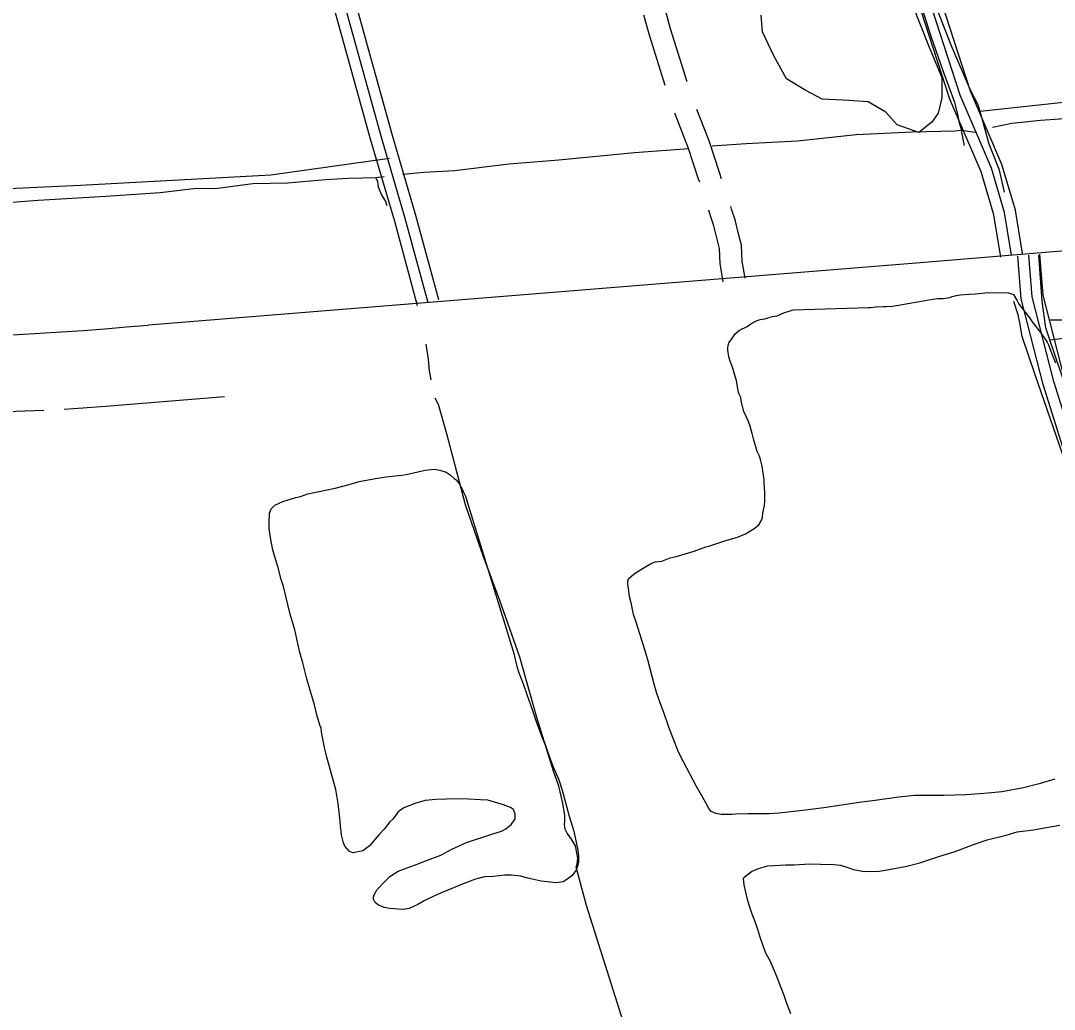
# Model space of a CAD drawing. Extents: x 3424494 to 3462436, y 522220 to 547718.
# Drawn here: x 3446695 to 3448102, y 529840 to 531186 of the extents above; entities that cross this region are included whole.
import ezdxf

# ---------------------------------------------------------------- set-up
doc = ezdxf.new("R2010")
doc.units = 0
for name, color, linetype in [('V-DTCH-CNTR', 7, 'Continuous'), ('V-ROAD-CNTR', 7, 'Continuous'), ('V-SITE-VEGE', 7, 'Continuous'), ('V-TOPO-SHOR', 7, 'Continuous')]:
    doc.layers.add(name, color=color, linetype=linetype)

msp = doc.modelspace()

# ---------------------------------------------------------------- linework, layer by layer
at = {"layer": 'V-DTCH-CNTR'}
for points in [[(3448034.1, 530952.1), (3448027.5, 530982), (3448013.3, 531017.4), (3448001.1, 531061.9), (3447998.4, 531070.9), (3447988.2, 531091.1), (3447961.7, 531152.3), (3447915, 531272.7)], [(3449959.5, 531233.4), (3449747.8, 531209), (3449488.4, 531192), (3449421.8, 531184.4), (3449304.5, 531169.5), (3449165.1, 531160.4), (3448992.4, 531148.2), (3448841.2, 531135.1), (3448658.7, 531118.1), (3448497.1, 531106.4), (3448310.4, 531088.1), (3448131.5, 531075.9), (3448001.1, 531061.9)], [(3447197, 530998.1), (3447035.5, 530975.3), (3446776.3, 530961.3), (3446520.6, 530949.6)], [(3448261, 530256.9), (3448245.5, 530302.9), (3448204.5, 530424.7), (3448129, 530653.5), (3448096.2, 530751.2), (3448090.8, 530767.3), (3448085.7, 530803.8), (3448081, 530866.5)], [(3448096.2, 530751.2), (3448229.8, 530767), (3448285.6, 530773.7), (3448373.1, 530781.6), (3448520.5, 530794.9), (3448544.9, 530797.1), (3448683.5, 530807.8), (3448830.1, 530819.1), (3448842.8, 530819.9), (3448992.2, 530829.6), (3449103.5, 530836.9), (3449207.4, 530847.1), (3449369.8, 530863.2), (3449403.7, 530866.6), (3449544.3, 530877.4)]]:
    msp.add_lwpolyline(points, dxfattribs=at)
at = {"layer": 'V-ROAD-CNTR'}
for points in [[(3448043.9, 530866.2), (3448034.4, 530924.4), (3448016.6, 530984.8), (3447973.8, 531084.2), (3447664.7, 532038), (3447377.1, 532938.1), (3447015.3, 534099.9), (3446781, 534847.3)], [(3448058.7, 530868.6), (3448049.1, 530927.8), (3448030.8, 530989.9), (3447987.8, 531089.5), (3447679, 532042.6), (3447391.4, 532942.6), (3447029.6, 534104.4), (3446799.9, 534837)], [(3448029.1, 530863.8), (3448019.7, 530921.1), (3448002.5, 530979.7), (3447959.7, 531078.9), (3447650.4, 532033.4), (3447362.8, 532933.6), (3447001, 534095.4), (3446773.2, 534821.9)], [(3446203.7, 534600.3), (3446236.1, 534500.9), (3446256.1, 534419.8), (3446500.4, 533542.6), (3446717.8, 532727), (3446992.6, 531723.1), (3447185.2, 531029), (3447218, 530916.7), (3447249.3, 530802)], [(3446857.3, 532160.5), (3446978.2, 531719.1), (3447170.7, 531024.9), (3447203.6, 530912.6), (3447214.5, 530872.4)], [(3447060.3, 531535.5), (3447199.6, 531033.1), (3447232.4, 530920.7), (3447263.8, 530805.9)], [(3447572.5, 531097.5), (3447550.9, 531165.9), (3447543.2, 531193.1)], [(3447602.4, 531102.4), (3447579.7, 531174.5), (3447573, 531198)], [(3447649.2, 530970.5), (3447646.4, 530979.1), (3447632.1, 531022), (3447615.5, 531064.6)], [(3447619.3, 530965.7), (3447617.9, 530969.7), (3447603.9, 531011.8), (3447585.3, 531059.7)], [(3450215.9, 531043.6), (3448441.4, 530899.1), (3447914.2, 530855.5)], [(3447651.4, 530830.1), (3447647.4, 530855.2), (3447646.2, 530875.3), (3447643.9, 530884.5), (3447638.7, 530906.3), (3447634.2, 530919.9), (3447631.7, 530927.7)], [(3447681.1, 530834.9), (3447677.3, 530858.4), (3447676, 530880), (3447673, 530891.7), (3447667.5, 530914.4), (3447662.7, 530929.2), (3447661.6, 530932.5)], [(3447214.5, 530872.4), (3447234.8, 530798)], [(3448322.6, 529946.5), (3448248.7, 530222.3), (3448166.9, 530435.7), (3448086.9, 530690.1), (3448057.2, 530807.1), (3448052.5, 530865.2)], [(3448337.1, 529950.4), (3448263, 530227), (3448181.1, 530440.7), (3448101.4, 530694.2), (3448072.1, 530809.6), (3448067.5, 530866.4)], [(3448351.6, 529954.3), (3448277.3, 530231.6), (3448195.3, 530445.6), (3448115.8, 530698.3), (3448086.9, 530812.1), (3448082.4, 530867.6)], [(3447914.2, 530855.5), (3446868.6, 530771.3)]]:
    msp.add_lwpolyline(points, dxfattribs=at)
msp.add_arc((3446381.7, 536143.9), 5394.6, 265.1212, 275.1781, dxfattribs=at)
at = {"layer": 'V-SITE-VEGE'}
for points in [[(3447909.2, 531207), (3447931.8, 531149.8), (3447949.1, 531108.1), (3447949.1, 531080.4), (3447943.9, 531059.6), (3447935.2, 531047.5), (3447917.9, 531033.6), (3447888.4, 531044), (3447872.8, 531061.3), (3447848.6, 531075.2), (3447822.6, 531076.9), (3447786.2, 531078.7), (3447763.7, 531090.8), (3447737.7, 531106.4), (3447720.3, 531137.6), (3447704.7, 531170.6), (3447703, 531193.1)], [(3447849.3, 530795.2), (3447852.2, 530795.1), (3447859.1, 530796.2), (3447868.9, 530796.4), (3447873.3, 530796.4), (3447881.7, 530797), (3447890.1, 530798.4), (3447931.3, 530805.7), (3447942.9, 530807.4), (3447951.3, 530807.6), (3447960, 530808.7), (3447963, 530810.1), (3447968.4, 530811.5), (3447973.9, 530812.5), (3447986.3, 530813.5), (3447994.7, 530813.8), (3448012.5, 530815.4), (3448039.8, 530815.2), (3448046.7, 530812.9), (3448051, 530805.2), (3448053.5, 530800.5), (3448055.6, 530797.5), (3448067.5, 530782.5), (3448071.8, 530775.6), (3448080.1, 530765.3), (3448085.5, 530758), (3448092.3, 530748.1), (3448094.1, 530744.1), (3448097.2, 530735.7), (3448103.6, 530719.6)], [(3447788.5, 530113.8), (3447763.4, 530110.8), (3447727.3, 530106.8), (3447713.5, 530105.8), (3447695.3, 530105.6), (3447684.7, 530105.7), (3447668, 530105.5), (3447662.9, 530104.8), (3447648.7, 530105), (3447641.4, 530106.1), (3447634.9, 530109.1), (3447631.7, 530112.8), (3447627.7, 530120.8), (3447623.4, 530127.8), (3447614.9, 530142.8), (3447597.3, 530176.4), (3447590.6, 530189.9), (3447582.7, 530209.7), (3447577.1, 530223.6), (3447570.3, 530243.6), (3447565.7, 530256.8), (3447561.1, 530269.6), (3447557.2, 530282.3), (3447548.8, 530315.5), (3447542.8, 530334.9), (3447532.6, 530366.6), (3447529.4, 530377.2), (3447525.9, 530392.9), (3447523.8, 530401.6), (3447522.5, 530412.9), (3447521.4, 530418), (3447521.5, 530422.8), (3447522.6, 530426.4), (3447529.9, 530432.5), (3447537.6, 530437.5), (3447551.5, 530445.8), (3447558.8, 530449), (3447567.6, 530450), (3447572.3, 530451.4), (3447579.3, 530454.2), (3447587.3, 530456), (3447611.7, 530463.4), (3447627.8, 530469.1), (3447632.9, 530470.5), (3447653.4, 530477.5), (3447662.5, 530480), (3447670.9, 530482.5), (3447681.5, 530487.1), (3447687.7, 530490.7), (3447693.6, 530494.3), (3447699.8, 530499.3), (3447702.8, 530504.7), (3447704.6, 530509.1), (3447705.4, 530515.3), (3447707.7, 530525.4), (3447708.1, 530532), (3447708.2, 530543.2), (3447706.9, 530556.4), (3447706.9, 530560.4), (3447704.2, 530579.3), (3447702.1, 530588.1), (3447700.7, 530592.8), (3447697.5, 530599), (3447692.5, 530616.2), (3447690.8, 530623.8), (3447687.6, 530634.8), (3447685.1, 530641), (3447679.4, 530653.4), (3447675.6, 530667.7), (3447675.3, 530672.4), (3447674.2, 530674.6), (3447673.1, 530677.1), (3447672.1, 530680.1), (3447671, 530687.3), (3447669.3, 530695.7), (3447668.2, 530699.7), (3447665.8, 530707.4), (3447664.4, 530712.5), (3447661.9, 530719.8), (3447660.8, 530722), (3447659.1, 530728.2), (3447657.7, 530737), (3447657.7, 530740.6), (3447659.2, 530747.1), (3447662.2, 530751.1), (3447667.7, 530759.4), (3447673.6, 530764.1), (3447683.8, 530769.5), (3447689, 530773.1), (3447694.8, 530776.3), (3447697.4, 530777.3), (3447701.7, 530778.8), (3447705, 530779.1), (3447707.9, 530779.8), (3447712.3, 530781.2), (3447718.5, 530783), (3447724.7, 530784), (3447735, 530788.3), (3447741.2, 530790), (3447746.6, 530792.1), (3447849.3, 530795.2)], [(3447097.8, 530240.7), (3447094.7, 530254.2), (3447088.7, 530275.4), (3447084.5, 530289.6), (3447078.9, 530311.5), (3447075, 530325.3), (3447068, 530356.3), (3447061.7, 530377.5), (3447052.6, 530415.1), (3447049, 530426.4), (3447045.2, 530441.3), (3447042, 530451.2), (3447038.1, 530465.4), (3447035.7, 530476.7), (3447032.9, 530493.9), (3447033, 530503.7), (3447033.5, 530515), (3447035.8, 530521.1), (3447040.9, 530526.2), (3447051.5, 530531.2), (3447069.4, 530536.5), (3447075.6, 530537.9), (3447085.8, 530541.4), (3447109.9, 530546.6), (3447123, 530549), (3447142, 530554), (3447155.8, 530558.2), (3447177.7, 530562.3), (3447191.9, 530564.4), (3447213.8, 530566.7), (3447219.6, 530567.8), (3447235.7, 530571.6), (3447245.5, 530573.7), (3447257.9, 530575), (3447265.5, 530573.9), (3447274.2, 530570.9), (3447279.6, 530567.2), (3447285.1, 530562.4), (3447287.6, 530560.6), (3447291.2, 530555.8), (3447293.3, 530553.2), (3447297.3, 530544.5), (3447300.5, 530538.2), (3447302.9, 530530.6)], [(3447302.9, 530530.6), (3447366.8, 530322.9), (3447367.5, 530318.2), (3447370, 530308), (3447372.8, 530299.2), (3447378.8, 530282.8), (3447383.8, 530268.2), (3447391.6, 530246.6), (3447396.5, 530231.6), (3447404.3, 530210.5), (3447410, 530197.3), (3447415, 530183.1), (3447419.9, 530169.9), (3447427.4, 530152), (3447432, 530138.1), (3447441.8, 530102.4), (3447447.8, 530082), (3447453.4, 530056.1), (3447454.4, 530048.8), (3447454.4, 530040.4), (3447453.6, 530036), (3447451, 530029.2), (3447445.4, 530021.2), (3447438.5, 530016.2), (3447433.3, 530013.3), (3447423.5, 530011.6), (3447415.9, 530012.8), (3447403.5, 530014.3), (3447395.5, 530015.9), (3447383.5, 530018.5), (3447375.9, 530020.8), (3447363.2, 530022.4), (3447354.1, 530022.4), (3447338.4, 530020.4), (3447326.1, 530019.8), (3447314, 530016.6), (3447297.2, 530010.6), (3447268.7, 529998.5), (3447258.1, 529993.9), (3447244.2, 529987.5), (3447235.5, 529982.5), (3447223.8, 529976.8), (3447215.7, 529975.4), (3447196.8, 529976.7), (3447190.3, 529978.2), (3447182, 529981.5), (3447177.3, 529985.2), (3447174.8, 529990.7), (3447175.9, 529995.4), (3447180, 530002.7), (3447190.6, 530013.8), (3447197.2, 530020.3), (3447208.6, 530027.8), (3447217.4, 530031), (3447234.5, 530037.1), (3447247.3, 530042), (3447267, 530049.5), (3447281.7, 530057.7), (3447301.8, 530066.6), (3447336.4, 530078.3), (3447349.6, 530082.2), (3447355.4, 530085.4), (3447363.1, 530091.5), (3447367.9, 530099.1), (3447368, 530105.3), (3447365.9, 530111.5), (3447361.9, 530114.4), (3447352.1, 530118.2), (3447344.5, 530120.4), (3447330.7, 530124.2), (3447320.9, 530124.7), (3447305.2, 530125.9), (3447294, 530126.4), (3447274.7, 530125.8), (3447260.1, 530125.2), (3447245.5, 530123.9), (3447232.8, 530120.4), (3447216.7, 530114), (3447208.6, 530108.3), (3447201.3, 530098.5), (3447197.6, 530094.9), (3447189.9, 530084.8), (3447182.9, 530077.6), (3447169.6, 530062.4), (3447160.5, 530055.2), (3447147.7, 530052.8), (3447142.3, 530054.3), (3447136.1, 530061.7), (3447134.4, 530066.4), (3447131.6, 530077), (3447130.2, 530089), (3447129.2, 530099.9), (3447126.9, 530120), (3447124.8, 530133.5), (3447123.8, 530138.9), (3447111.8, 530182.7), (3447108.3, 530196.2), (3447104.5, 530217), (3447103.9, 530223.2), (3447102.4, 530225), (3447097.8, 530240.7)], [(3448102.9, 530153), (3448081.4, 530146.7), (3448060.2, 530141), (3448030.7, 530135.9), (3448012.1, 530133.9), (3447981.9, 530131.6), (3447952.1, 530130.8), (3447942.6, 530130.9), (3447911.7, 530130.5), (3447890.5, 530128.5), (3447858.1, 530124.1), (3447836.6, 530121.4), (3447788.5, 530113.8)], [(3447743.6, 529833.3), (3447738, 529847.6), (3447734.4, 529858.5), (3447724.1, 529885.2), (3447719.9, 529895), (3447715.6, 529904.5), (3447709.5, 529916.2), (3447706.3, 529924.6), (3447701.4, 529939.2), (3447698.5, 529948.4), (3447694.3, 529960.1), (3447690.7, 529969.2), (3447686.5, 529981.2), (3447684.4, 529989.3), (3447679.8, 530009.3), (3447678.8, 530017.3), (3447679.9, 530019.5), (3447689.8, 530027.1), (3447699.3, 530031.3), (3447712.1, 530034.8), (3447720.8, 530035.5), (3447736.1, 530036.1), (3447748.1, 530036.3), (3447769.3, 530037.6), (3447783.8, 530037.4), (3447802, 530036.9), (3447811.1, 530035.7), (3447821.2, 530032.7), (3447828.5, 530030.1), (3447841.2, 530027.8), (3447845.9, 530027.4), (3447863.8, 530027.9), (3447877.3, 530030), (3447901.3, 530034.5), (3447919.2, 530039), (3447946.2, 530048.2), (3447965.6, 530054.2), (3447993.3, 530064.5), (3448010.8, 530070.5), (3448036.4, 530076.8), (3448051.7, 530081.4), (3448073.9, 530084.1), (3448081.2, 530085.2), (3448109.6, 530090.3)]]:
    msp.add_lwpolyline(points, dxfattribs=at)
at = {"layer": 'V-TOPO-SHOR'}
for points in [[(3447863.7, 531386), (3447901.2, 531268), (3447933.8, 531164.5), (3447950.8, 531116.3), (3447966.1, 531074.7), (3447970.5, 531057.9), (3447972.7, 531046.4), (3447975.7, 531036.7)], [(3448017.8, 531040.5), (3448044.5, 531046), (3448083.4, 531050.4), (3448161.1, 531055.7), (3448261.2, 531066.4), (3448430.8, 531082.5), (3448571.1, 531095), (3448730.7, 531107.5), (3448883.7, 531120.3), (3449011.4, 531131.6), (3449137.2, 531141.9), (3449292, 531153.3), (3449418.5, 531163.8)], [(3447636.2, 531015.1), (3447682.7, 531018.6), (3447752.6, 531022), (3447832.4, 531030.9), (3447908.8, 531034.1), (3447967, 531035.7), (3447975.7, 531036.7), (3447994.3, 531034)], [(3447979.9, 531015.6), (3447977.9, 531024.4), (3447975.7, 531036.7)], [(3447215.3, 530976.5), (3447243.8, 530979.5), (3447285.9, 530981.8), (3447359.3, 530990.6), (3447427.4, 530996.1), (3447530.4, 531006), (3447604.3, 531011.7)], [(3446491.7, 530929.6), (3446501.8, 530929.7), (3446513.1, 530929.6), (3446535.1, 530928.7), (3446584.4, 530931.2), (3446640.9, 530935.3), (3446718.7, 530941.2), (3446810.7, 530946.8), (3446884.5, 530951.8), (3446934.4, 530957.6), (3446959.7, 530957.1), (3447010.8, 530964.2), (3447058.2, 530964.9), (3447110.1, 530969.3), (3447140, 530971.3), (3447160.7, 530971.5), (3447178.4, 530972.1), (3447189.5, 530973.6)], [(3447194, 530933.5), (3447191.4, 530940.2), (3447186.1, 530948.9), (3447182.2, 530959), (3447181, 530966.3), (3447178.4, 530972.1)], [(3448095.8, 530778.5), (3448156.9, 530778.4), (3448303.7, 530790.8), (3448459.6, 530801.3), (3448666.7, 530819.6), (3448853.4, 530833), (3448991.9, 530843.4), (3449135.2, 530854.9), (3449292.5, 530868.1), (3449445.3, 530882.8), (3449527.9, 530888.4)], [(3448326, 529866.1), (3448328.1, 529870.2), (3448328.3, 529882.4), (3448323.3, 529916.3), (3448301.7, 529987), (3448259.8, 530130.6), (3448234.4, 530211.8), (3448219.2, 530264.1), (3448195.6, 530341.8), (3448165.5, 530443.6), (3448117.2, 530584.3), (3448076, 530703.5), (3448058.4, 530755.6), (3448055.1, 530774.1), (3448052.7, 530785.3), (3448047.1, 530803.5)], [(3447253.6, 530696.7), (3447251.3, 530708.7), (3447250.1, 530724.7), (3447247, 530745.4)], [(3446972.3, 530673.4), (3446810.7, 530660.2), (3446753.9, 530656.1)], [(3447524.4, 529794.2), (3447465.4, 529981), (3447453.8, 530023.2), (3447451.2, 530033.2), (3447452.6, 530037.2), (3447453.3, 530045.2), (3447450.1, 530062), (3447444.9, 530071.4), (3447439, 530079.4), (3447436.3, 530084.8), (3447435.7, 530088.1), (3447435.1, 530091.5), (3447435.8, 530094.8), (3447435.9, 530104.1), (3447432.7, 530122.2), (3447427.6, 530143.6), (3447420.4, 530163.7), (3447397.7, 530236.7), (3447374.5, 530319), (3447347.2, 530396), (3447324.4, 530457), (3447300.3, 530526.6), (3447275.2, 530623), (3447263.6, 530663.2), (3447259.1, 530671.7)], [(3446726.5, 530655), (3446637, 530651.8), (3446579.6, 530649.7), (3446554.2, 530650)]]:
    msp.add_lwpolyline(points, dxfattribs=at)

doc.saveas('drawing.dxf')
